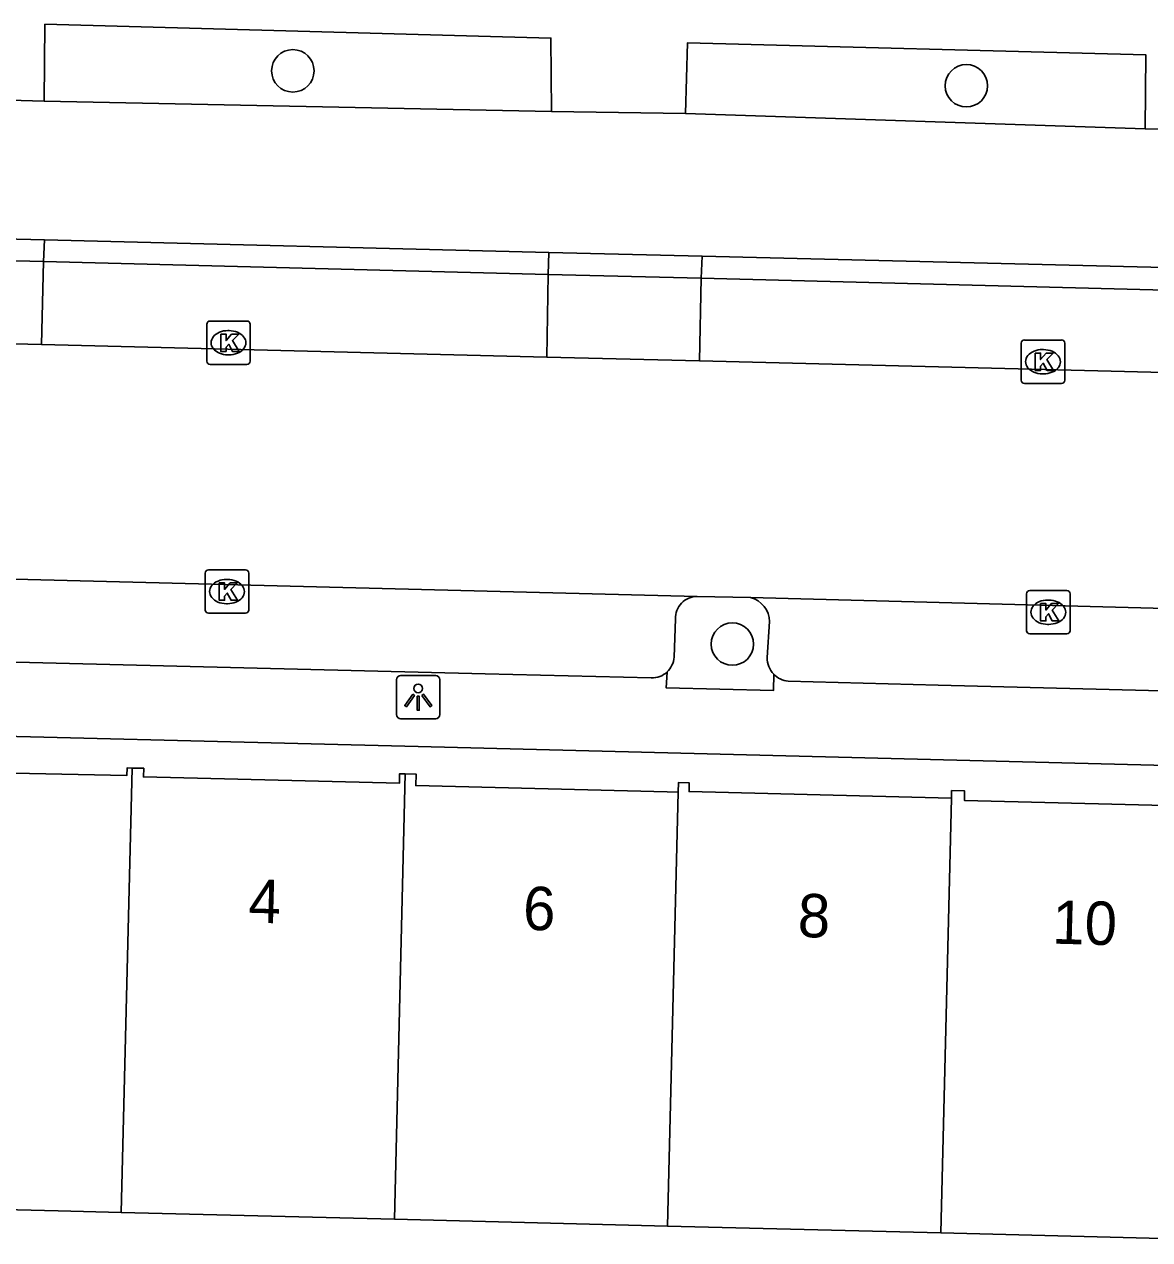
# Model space of a CAD drawing. Extents: x 162082 to 163393, y 388091 to 388632.
# Drawn here: x 162374.61 to 162400.56, y 388449.09 to 388477.1 of the extents above; entities that cross this region are included whole.
import ezdxf

# ---------------------------------------------------------------- set-up
doc = ezdxf.new("R2010")
doc.units = 0
for name, color, linetype in [('IMGEO_Boom', 7, 'Continuous'), ('IMGEO_Fietspad_gesloten', 7, 'Continuous'), ('IMGEO_Kolk', 7, 'Continuous'), ('IMGEO_Lichtpunt', 7, 'Continuous'), ('IMGEO_Pand', 7, 'Continuous'), ('IMGEO_Pand_nummerreeks', 7, 'Continuous'), ('IMGEO_Parkeervlak_open', 7, 'Continuous'), ('IMGEO_Rijbaan_lokaal_gesloten', 7, 'Continuous'), ('IMGEO_Voetpad_open', 7, 'Continuous')]:
    doc.layers.add(name, color=color, linetype=linetype)

msp = doc.modelspace()

# ---------------------------------------------------------------- linework, layer by layer
at = {"layer": 'IMGEO_Boom'}
for centre in [(162380.803, 388476.029), (162396.331, 388475.686), (162390.937, 388462.819)]:
    msp.add_circle(centre, 0.489, dxfattribs=at)
at = {"layer": 'IMGEO_Fietspad_gesloten'}
for points in [[(162375.068, 388475.331), (162368.942, 388475.51)], [(162386.763, 388475.096), (162375.068, 388475.331)], [(162389.858, 388475.046), (162386.763, 388475.096)], [(162400.452, 388474.693), (162389.858, 388475.046)], [(162529.917, 388471.443), (162485.874, 388472.504), (162448.342, 388473.476), (162416.648, 388474.331), (162416.648, 388474.82), (162409.151, 388475.063), (162409.128, 388474.536), (162400.452, 388474.693)], [(162369.037, 388472.285), (162375.078, 388472.135)], [(162375.078, 388472.135), (162386.708, 388471.847)], [(162386.708, 388471.847), (162390.238, 388471.759)], [(162390.238, 388471.759), (162401.837, 388471.472)]]:
    msp.add_lwpolyline(points, dxfattribs=at)
at = {"layer": 'IMGEO_Kolk'}
for p, q in [((162378.819, 388469.338), (162378.819, 388470.19)), ((162378.894, 388470.264), (162379.746, 388470.264)), ((162379.82, 388470.19), (162379.82, 388469.338)), ((162379.307, 388470.044), (162379.332, 388470.044)), ((162397.598, 388468.901), (162397.598, 388469.753)), ((162397.673, 388469.827), (162398.525, 388469.827)), ((162398.086, 388469.607), (162398.111, 388469.607)), ((162398.599, 388469.753), (162398.599, 388468.901)), ((162379.33, 388469.484), (162379.305, 388469.484)), ((162379.746, 388469.264), (162378.894, 388469.264)), ((162398.109, 388469.047), (162398.084, 388469.047)), ((162398.525, 388468.827), (162397.673, 388468.827)), ((162378.86, 388464.53), (162379.712, 388464.53)), ((162378.785, 388463.604), (162378.785, 388464.456)), ((162379.273, 388464.31), (162379.298, 388464.31)), ((162379.786, 388464.456), (162379.786, 388463.604)), ((162397.72, 388463.128), (162397.72, 388463.98)), ((162397.795, 388464.054), (162398.647, 388464.054)), ((162398.721, 388463.98), (162398.721, 388463.128)), ((162379.296, 388463.75), (162379.271, 388463.75)), ((162398.208, 388463.834), (162398.233, 388463.834)), ((162379.712, 388463.53), (162378.86, 388463.53)), ((162398.231, 388463.274), (162398.206, 388463.274)), ((162398.647, 388463.054), (162397.795, 388463.054))]:
    msp.add_line(p, q, dxfattribs=at)
for points in [[(162378.819, 388469.338), (162378.819, 388470.19)], [(162378.894, 388470.264), (162379.746, 388470.264)], [(162379.82, 388470.19), (162379.82, 388469.338)], [(162379.14, 388469.964), (162379.263, 388469.964), (162379.263, 388469.813), (162379.393, 388469.964), (162379.557, 388469.964), (162379.411, 388469.813), (162379.564, 388469.564), (162379.412, 388469.564), (162379.327, 388469.728), (162379.263, 388469.661), (162379.263, 388469.564), (162379.14, 388469.564), (162379.14, 388469.964)], [(162397.598, 388468.901), (162397.598, 388469.753)], [(162397.673, 388469.827), (162398.525, 388469.827)], [(162398.599, 388469.753), (162398.599, 388468.901)], [(162397.919, 388469.527), (162398.042, 388469.527), (162398.042, 388469.376), (162398.172, 388469.527), (162398.336, 388469.527), (162398.19, 388469.376), (162398.343, 388469.127), (162398.191, 388469.127), (162398.106, 388469.291), (162398.042, 388469.224), (162398.042, 388469.127), (162397.919, 388469.127), (162397.919, 388469.527)], [(162379.746, 388469.264), (162378.894, 388469.264)], [(162398.525, 388468.827), (162397.673, 388468.827)], [(162378.86, 388464.53), (162379.712, 388464.53)], [(162378.785, 388463.604), (162378.785, 388464.456)], [(162379.786, 388464.456), (162379.786, 388463.604)], [(162379.106, 388464.23), (162379.229, 388464.23), (162379.229, 388464.079), (162379.359, 388464.23), (162379.523, 388464.23), (162379.377, 388464.079), (162379.53, 388463.83), (162379.378, 388463.83), (162379.293, 388463.994), (162379.229, 388463.927), (162379.229, 388463.83), (162379.106, 388463.83), (162379.106, 388464.23)], [(162397.72, 388463.128), (162397.72, 388463.98)], [(162397.795, 388464.054), (162398.647, 388464.054)], [(162398.721, 388463.98), (162398.721, 388463.128)], [(162398.041, 388463.754), (162398.164, 388463.754), (162398.164, 388463.603), (162398.294, 388463.754), (162398.458, 388463.754), (162398.312, 388463.603), (162398.465, 388463.354), (162398.313, 388463.354), (162398.228, 388463.518), (162398.164, 388463.451), (162398.164, 388463.354), (162398.041, 388463.354), (162398.041, 388463.754)], [(162379.712, 388463.53), (162378.86, 388463.53)], [(162398.647, 388463.054), (162397.795, 388463.054)]]:
    msp.add_lwpolyline(points, dxfattribs=at)
for centre, start, end in [((162378.896, 388470.188), 91.552, 178.448), ((162378.896, 388470.188), 91.552, 178.448), ((162379.744, 388470.188), 1.552, 88.448), ((162379.744, 388470.188), 1.552, 88.448), ((162397.675, 388469.751), 91.552, 178.448), ((162397.675, 388469.751), 91.552, 178.448), ((162398.523, 388469.751), 1.552, 88.448), ((162398.523, 388469.751), 1.552, 88.448), ((162378.896, 388469.34), 181.552, 268.448), ((162378.896, 388469.34), 181.552, 268.448), ((162379.744, 388469.34), 271.552, 358.448), ((162379.744, 388469.34), 271.552, 358.448), ((162397.675, 388468.903), 181.552, 268.448), ((162397.675, 388468.903), 181.552, 268.448), ((162398.523, 388468.903), 271.552, 358.448), ((162398.523, 388468.903), 271.552, 358.448), ((162378.862, 388464.454), 91.552, 178.448), ((162378.862, 388464.454), 91.552, 178.448), ((162379.71, 388464.454), 1.552, 88.448), ((162379.71, 388464.454), 1.552, 88.448), ((162397.797, 388463.978), 91.552, 178.448), ((162397.797, 388463.978), 91.552, 178.448), ((162398.645, 388463.978), 1.552, 88.448), ((162398.645, 388463.978), 1.552, 88.448), ((162378.862, 388463.606), 181.552, 268.448), ((162378.862, 388463.606), 181.552, 268.448), ((162379.71, 388463.606), 271.552, 358.448), ((162379.71, 388463.606), 271.552, 358.448), ((162397.797, 388463.13), 181.552, 268.448), ((162397.797, 388463.13), 181.552, 268.448), ((162398.645, 388463.13), 271.552, 358.448), ((162398.645, 388463.13), 271.552, 358.448)]:
    msp.add_arc(centre, 0.0765, start, end, dxfattribs=at)
for centre, major_axis, ratio, start_param, end_param in [((162379.306, 388469.764), (-0.387, 0.002), 0.722429, 4.712389, 7.853982), ((162379.331, 388469.764), (-0.39, 0.002), 0.717154, 1.570796, 4.712389), ((162398.085, 388469.327), (-0.387, 0.002), 0.722429, 4.712389, 7.853982), ((162398.11, 388469.327), (-0.39, 0.002), 0.717154, 1.570796, 4.712389), ((162379.272, 388464.03), (-0.387, 0.002), 0.722429, 4.712389, 7.853982), ((162379.297, 388464.03), (-0.39, 0.002), 0.717154, 1.570796, 4.712389), ((162398.207, 388463.554), (-0.387, 0.002), 0.722429, 4.712389, 7.853982), ((162398.232, 388463.554), (-0.39, 0.002), 0.717154, 1.570796, 4.712389)]:
    msp.add_ellipse(centre, major_axis=major_axis, ratio=ratio, start_param=start_param, end_param=end_param, dxfattribs=at)
at = {"layer": 'IMGEO_Lichtpunt'}
for p, q in [((162383.195, 388462.001), (162383.195, 388461.194)), ((162383.195, 388462.001), (162383.195, 388461.194)), ((162384.097, 388462.096), (162383.289, 388462.096)), ((162384.097, 388462.096), (162383.289, 388462.096)), ((162384.191, 388461.194), (162384.191, 388462.001)), ((162384.191, 388461.194), (162384.191, 388462.001)), ((162383.289, 388461.1), (162384.097, 388461.1)), ((162383.289, 388461.1), (162384.097, 388461.1))]:
    msp.add_line(p, q, dxfattribs=at)
for points in [[(162383.569, 388461.665), (162383.608, 388461.637), (162383.42, 388461.375), (162383.382, 388461.402), (162383.569, 388461.665)], [(162383.671, 388461.617), (162383.718, 388461.617), (162383.718, 388461.295), (162383.671, 388461.295), (162383.671, 388461.617)], [(162383.781, 388461.637), (162383.819, 388461.664), (162384.006, 388461.402), (162383.967, 388461.374), (162383.781, 388461.637)]]:
    msp.add_lwpolyline(points, dxfattribs=at)
msp.add_circle((162383.694, 388461.799), 0.0994, dxfattribs=at)
for centre, start, end in [((162383.289, 388462.001), 90, 180), ((162383.289, 388462.001), 90, 180), ((162384.097, 388462.001), 0, 90), ((162384.097, 388462.001), 0, 90), ((162383.289, 388461.194), 180, 270), ((162383.289, 388461.194), 180, 270), ((162384.097, 388461.194), 270, 0), ((162384.097, 388461.194), 270, 360)]:
    msp.add_arc(centre, 0.0946, start, end, dxfattribs=at)
at = {"layer": 'IMGEO_Pand'}
for points in [[(162370.644, 388460.18), (162370.99, 388460.172), (162370.984, 388459.916), (162376.976, 388459.791), (162376.982, 388459.966), (162377.097, 388459.963)], [(162376.849, 388449.721), (162377.097, 388459.963)], [(162377.097, 388459.963), (162377.365, 388459.957), (162377.36, 388459.757), (162383.26, 388459.614), (162383.265, 388459.833), (162383.396, 388459.83)], [(162383.396, 388459.83), (162383.147, 388449.564)], [(162383.396, 388459.83), (162383.643, 388459.824), (162383.636, 388459.56), (162389.43, 388459.416), (162389.687, 388459.409)], [(162389.687, 388459.409), (162389.692, 388459.628), (162389.944, 388459.622), (162389.939, 388459.421), (162395.682, 388459.278), (162395.986, 388459.271)], [(162389.445, 388449.407), (162389.687, 388459.409)], [(162395.986, 388459.271), (162395.743, 388449.25)], [(162395.986, 388459.271), (162395.99, 388459.442), (162396.291, 388459.434), (162396.286, 388459.218), (162402.15, 388459.072), (162402.285, 388459.068)], [(162376.849, 388449.721), (162375.393, 388449.757), (162370.394, 388449.881)], [(162383.147, 388449.564), (162376.849, 388449.721)], [(162389.445, 388449.407), (162383.147, 388449.564)], [(162395.743, 388449.25), (162389.445, 388449.407)], [(162402.042, 388449.094), (162395.743, 388449.25)]]:
    msp.add_lwpolyline(points, dxfattribs=at)
at = {"layer": 'IMGEO_Parkeervlak_open'}
for points in [[(162375.054, 388471.636), (162386.691, 388471.334)], [(162390.215, 388471.253), (162401.824, 388470.956)], [(162389.593, 388462.517), (162389.627, 388463.4)], [(162391.74, 388462.51), (162391.795, 388463.337)]]:
    msp.add_lwpolyline(points, dxfattribs=at)
for centre, radius, start, end in [((162390.122, 388463.42), 0.496, 89.4454, 182.359), ((162391.201, 388463.32), 0.595, 1.5906, 75.0496), ((162389.08, 388462.553), 0.514, 312.8768, 356.0271), ((162392.287, 388462.503), 0.547, 179.3135, 223.6188)]:
    msp.add_arc(centre, radius, start, end, dxfattribs=at)
at = {"layer": 'IMGEO_Rijbaan_lokaal_gesloten'}
for points in [[(162368.972, 388469.873), (162375.01, 388469.723)], [(162375.01, 388469.723), (162386.66, 388469.431)], [(162386.66, 388469.431), (162390.18, 388469.346)], [(162390.18, 388469.346), (162402.728, 388469.034)], [(162390.127, 388463.916), (162371.659, 388464.386)], [(162391.354, 388463.895), (162390.127, 388463.916)], [(162420.621, 388463.13), (162408.184, 388463.445), (162391.354, 388463.895)]]:
    msp.add_lwpolyline(points, dxfattribs=at)
at = {"layer": 'IMGEO_Voetpad_open'}
for points in [[(162386.763, 388475.096), (162386.752, 388476.785), (162375.087, 388477.102), (162375.068, 388475.331)], [(162400.452, 388474.693), (162400.467, 388476.399), (162389.902, 388476.672), (162389.858, 388475.046)], [(162375.078, 388472.135), (162375.054, 388471.636)], [(162386.691, 388471.334), (162386.708, 388471.847)], [(162369.02, 388471.78), (162375.054, 388471.636)], [(162375.054, 388471.636), (162375.01, 388469.723)], [(162390.238, 388471.759), (162390.215, 388471.253)], [(162386.66, 388469.431), (162386.691, 388471.334)], [(162386.691, 388471.334), (162390.215, 388471.253)], [(162390.18, 388469.346), (162390.215, 388471.253)], [(162372.557, 388462.447), (162385.239, 388462.134), (162389.067, 388462.04)], [(162389.43, 388462.176), (162389.414, 388461.81), (162391.884, 388461.749), (162391.891, 388462.126)], [(162392.222, 388461.962), (162395.683, 388461.874), (162408.118, 388461.558), (162419.122, 388461.279), (162419.62, 388461.266)], [(162433.966, 388459.183), (162383.691, 388460.456), (162370.734, 388460.784), (162370.734, 388460.717), (162370.655, 388460.714), (162370.546, 388460.711), (162370.521, 388460.602)]]:
    msp.add_lwpolyline(points, dxfattribs=at)
for centre, radius, start, end in [((162389.084, 388462.547), 0.508, 268.0986, 312.9789), ((162392.283, 388462.501), 0.542, 223.7302, 263.5559)]:
    msp.add_arc(centre, radius, start, end, dxfattribs=at)

# ---------------------------------------------------------------- texts
at = {"layer": 'IMGEO_Pand_nummerreeks'}
for s, rotation, p in [('4', 358.4993, (162379.771, 388456.402)), ('6', 358.4989, (162386.102, 388456.237)), ('8', 358.4989, (162392.436, 388456.071)), ('10', 358.4989, (162398.304, 388455.917))]:
    msp.add_text(s, height=1, rotation=rotation, dxfattribs=at).set_placement(p)

doc.saveas('drawing.dxf')
